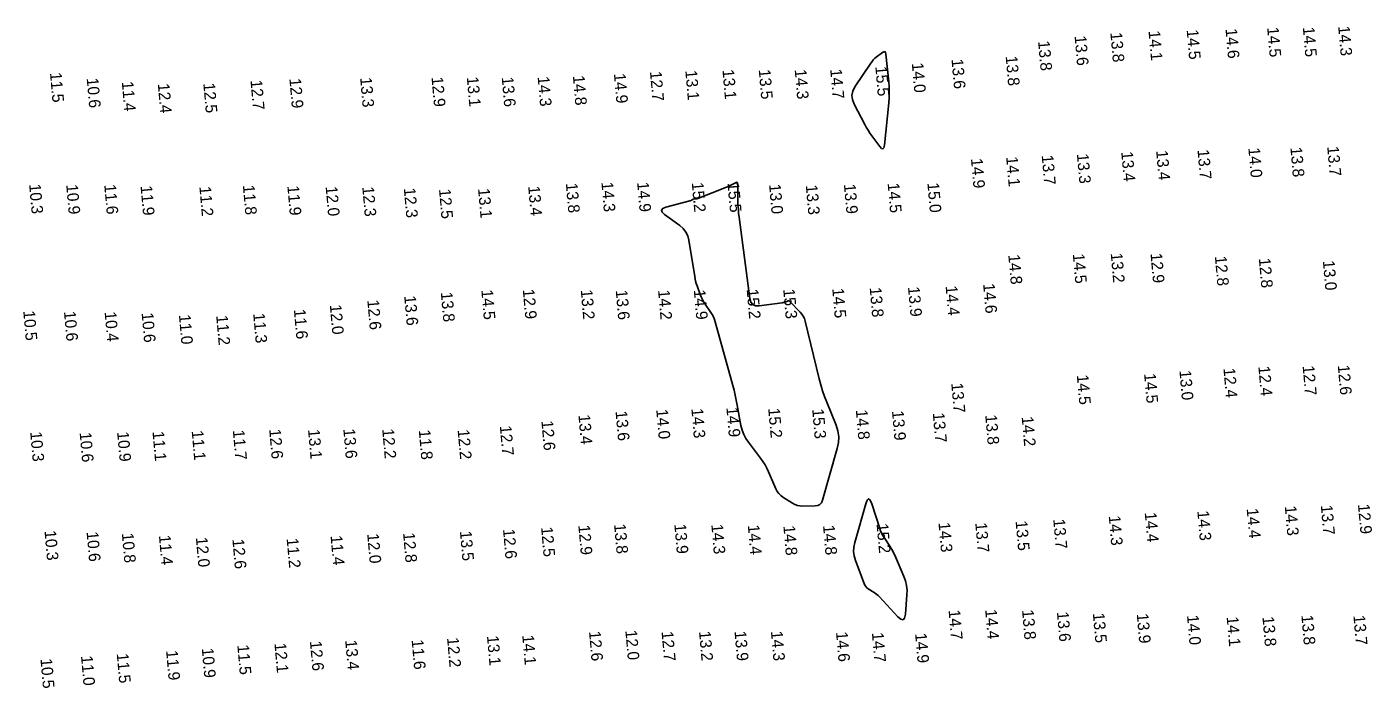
# Model space of a CAD drawing. Extents: x 988130 to 1132882, y 654656 to 841453.
# Drawn here: x 1100924 to 1101503, y 689416 to 689700 of the extents above; entities that cross this region are included whole.
import ezdxf

# ---------------------------------------------------------------- set-up
doc = ezdxf.new("R2010")
doc.units = 0
doc.layers.add('V-TOPO-MAJR', color=7, linetype='Continuous')
doc.layers.add('V-TOPO-SOUN', color=7, linetype='Continuous')

msp = doc.modelspace()

# ---------------------------------------------------------------- linework, layer by layer
at = {"layer": 'V-TOPO-MAJR'}
for points in [[(1101288.15, 689685.9), (1101287.61, 689685.26), (1101287.11, 689684.58), (1101280.28, 689674.27), (1101279.37, 689672.48), (1101279, 689670.66), (1101279.18, 689668.81), (1101279.9, 689666.94), (1101284.48, 689658.17), (1101285.17, 689656.91), (1101285.91, 689655.67), (1101286.7, 689654.47), (1101287.53, 689653.3), (1101290.97, 689648.66), (1101291.74, 689647.82), (1101292.33, 689647.63), (1101292.74, 689648.1), (1101292.97, 689649.21), (1101294.81, 689667.38), (1101294.98, 689669.66), (1101295.04, 689671.94), (1101294.98, 689674.21), (1101294.81, 689676.49), (1101293.6, 689688.45), (1101293.44, 689689.13), (1101293.14, 689689.46), (1101292.68, 689689.45), (1101292.08, 689689.11), (1101289.4, 689687.03), (1101288.75, 689686.49)], [(1101226.02, 689631.6), (1101225.52, 689631.38), (1101225.03, 689631.17), (1101212.74, 689626.29), (1101212.56, 689626.23), (1101212.38, 689626.18), (1101212.19, 689626.16), (1101212.01, 689626.14), (1101211.22, 689626.13), (1101211.05, 689626.11), (1101210.88, 689626.07), (1101210.72, 689626.01), (1101210.57, 689625.93), (1101209.99, 689625.54), (1101209.84, 689625.45), (1101209.68, 689625.38), (1101209.52, 689625.31), (1101209.35, 689625.26), (1101199.03, 689622.55), (1101197.66, 689622), (1101197.1, 689621.3), (1101197.36, 689620.45), (1101198.44, 689619.44), (1101205.04, 689614.61), (1101206.48, 689613.34), (1101207.59, 689611.88), (1101208.39, 689610.22), (1101208.86, 689608.37), (1101211.38, 689592.74), (1101211.57, 689591.74), (1101211.8, 689590.75), (1101212.07, 689589.76), (1101212.39, 689588.79), (1101213.74, 689584.94), (1101214.11, 689583.99), (1101214.53, 689583.07), (1101215.02, 689582.18), (1101215.56, 689581.32), (1101218.29, 689577.31), (1101218.89, 689576.34), (1101219.41, 689575.33), (1101219.84, 689574.29), (1101220.19, 689573.2), (1101227.76, 689545.89), (1101228.31, 689543.79), (1101228.82, 689541.68), (1101229.28, 689539.57), (1101229.69, 689537.44), (1101231.29, 689528.6), (1101231.75, 689526.67), (1101232.44, 689524.83), (1101233.34, 689523.09), (1101234.45, 689521.44), (1101239.7, 689514.59), (1101240.7, 689513.19), (1101241.61, 689511.73), (1101242.43, 689510.23), (1101243.16, 689508.67), (1101246.29, 689501.37), (1101246.84, 689500.31), (1101247.52, 689499.37), (1101248.35, 689498.55), (1101249.3, 689497.84), (1101253.41, 689495.25), (1101254.46, 689494.68), (1101255.56, 689494.28), (1101256.7, 689494.05), (1101257.89, 689493.98), (1101263.14, 689494.04), (1101264.3, 689494.2), (1101265.23, 689494.67), (1101265.93, 689495.44), (1101266.39, 689496.52), (1101272.7, 689518.75), (1101273.21, 689521.29), (1101273.29, 689523.81), (1101272.94, 689526.31), (1101272.15, 689528.78), (1101268.14, 689538.62), (1101267.18, 689541.1), (1101266.32, 689543.61), (1101265.56, 689546.14), (1101264.88, 689548.71), (1101258.89, 689573.55), (1101258.55, 689574.64), (1101258.08, 689575.65), (1101257.47, 689576.58), (1101256.73, 689577.44), (1101252.32, 689581.96), (1101252.1, 689582.14), (1101251.86, 689582.23), (1101251.61, 689582.25), (1101251.33, 689582.18), (1101250.21, 689581.77), (1101249.93, 689581.67), (1101249.64, 689581.59), (1101249.35, 689581.53), (1101249.05, 689581.48), (1101239.12, 689580.17), (1101237.55, 689580.19), (1101236.37, 689580.7), (1101235.56, 689581.71), (1101235.14, 689583.22), (1101230.46, 689618.26), (1101230.28, 689619.78), (1101230.15, 689621.31), (1101230.05, 689622.84), (1101230, 689624.38), (1101229.86, 689632.53), (1101229.79, 689632.97), (1101229.61, 689633.21), (1101229.31, 689633.25), (1101228.89, 689633.1), (1101226.98, 689632.08), (1101226.5, 689631.83)], [(1101296.4, 689474.84), (1101295.85, 689475.8), (1101295.26, 689476.73), (1101292.81, 689480.41), (1101292.24, 689481.34), (1101291.73, 689482.31), (1101291.29, 689483.31), (1101290.91, 689484.35), (1101287.48, 689495), (1101286.81, 689496.59), (1101286.15, 689497.11), (1101285.51, 689496.56), (1101284.9, 689494.95), (1101280.17, 689478.31), (1101279.78, 689476.37), (1101279.7, 689474.44), (1101279.94, 689472.52), (1101280.49, 689470.62), (1101284.24, 689460.63), (1101284.54, 689459.97), (1101284.94, 689459.39), (1101285.43, 689458.87), (1101286.01, 689458.44), (1101288.51, 689456.83), (1101289.13, 689456.41), (1101289.71, 689455.95), (1101290.26, 689455.46), (1101290.78, 689454.94), (1101298.77, 689446.36), (1101300.03, 689445.29), (1101300.98, 689445.12), (1101301.62, 689445.84), (1101301.94, 689447.47), (1101302.62, 689455.85), (1101302.66, 689457.86), (1101302.46, 689459.83), (1101302.02, 689461.76), (1101301.33, 689463.66), (1101297.36, 689472.86), (1101296.9, 689473.86)]]:
    msp.add_lwpolyline(points, close=True, dxfattribs=at)

# ---------------------------------------------------------------- texts
at = {"layer": 'V-TOPO-SOUN'}
for s, p in [('14.5 ', (1101422.86, 689698.85)), ('14.6 ', (1101439.55, 689699.28)), ('14.5 ', (1101457.46, 689699.86)), ('14.5 ', (1101472.79, 689699.95)), ('14.3 ', (1101487.98, 689700.39)), ('13.8 ', (1101358.99, 689694)), ('13.6 ', (1101374.68, 689696.2)), ('13.8 ', (1101390.06, 689697.66)), ('14.1 ', (1101406.46, 689698.36)), ('13.8 ', (1101345.05, 689687.5)), ('13.1 ', (1101223.3, 689681.68)), ('13.5 ', (1101238.9, 689681.72)), ('14.3 ', (1101254.36, 689681.75)), ('14.7 ', (1101269.63, 689681.9)), ('15.5 ', (1101289.02, 689683.06)), ('14.0 ', (1101304.7, 689684.55)), ('13.6 ', (1101321.77, 689686.2)), ('11.5 ', (1100934.23, 689680.38)), ('10.6 ', (1100950.01, 689678)), ('11.4 ', (1100965.09, 689676.52)), ('12.4 ', (1100980.57, 689675.67)), ('12.5 ', (1101000.14, 689675.82)), ('12.7 ', (1101020.42, 689677.13)), ('12.9 ', (1101037.13, 689677.86)), ('13.3 ', (1101067.56, 689678.26)), ('12.9 ', (1101098.23, 689678.48)), ('13.1 ', (1101113.41, 689678.52)), ('13.6 ', (1101128.42, 689678.48)), ('14.3 ', (1101143.85, 689678.67)), ('14.8 ', (1101159, 689679.1)), ('14.9 ', (1101176.64, 689679.99)), ('12.7 ', (1101192.14, 689680.9)), ('13.1 ', (1101207.34, 689681.34)), ('13.4 ', (1101409.74, 689646.87)), ('13.7 ', (1101427.51, 689647.26)), ('14.0 ', (1101449.37, 689648.01)), ('13.8 ', (1101467.44, 689648.27)), ('13.7 ', (1101483.27, 689648.64)), ('14.9 ', (1101330.14, 689643.44)), ('14.1 ', (1101345.26, 689644.17)), ('13.7 ', (1101360.53, 689644.86)), ('13.3 ', (1101375.66, 689645.44)), ('13.4 ', (1101394.73, 689646.38)), ('10.3 ', (1100925.26, 689632.44)), ('10.9 ', (1100941.2, 689632.23)), ('11.6 ', (1100957.55, 689632.23)), ('11.9 ', (1100973.15, 689631.73)), ('11.2 ', (1100998.44, 689631.39)), ('11.8 ', (1101017.14, 689631.98)), ('11.9 ', (1101036.26, 689631.73)), ('12.0 ', (1101052.72, 689631.45)), ('12.3 ', (1101068.47, 689631.29)), ('12.3 ', (1101086.33, 689630.74)), ('12.5 ', (1101101.45, 689630.31)), ('13.1 ', (1101118.24, 689630.55)), ('13.4 ', (1101139.79, 689631.56)), ('13.8 ', (1101155.98, 689632.82)), ('14.3 ', (1101171.26, 689633.29)), ('14.9 ', (1101186.62, 689633.27)), ('15.2 ', (1101210.11, 689633.15)), ('15.5 ', (1101225.46, 689633.06)), ('13.0 ', (1101243.35, 689632.38)), ('13.3 ', (1101259.13, 689632.04)), ('13.9 ', (1101275.51, 689632.42)), ('14.5 ', (1101294.31, 689632.85)), ('15.0 ', (1101311.4, 689632.97)), ('14.8 ', (1101346.18, 689602.09)), ('14.5 ', (1101373.9, 689602.46)), ('13.2 ', (1101390.21, 689602.76)), ('12.9 ', (1101407.31, 689602.68)), ('12.8 ', (1101434.99, 689601.43)), ('12.8 ', (1101453.88, 689600.55)), ('13.0 ', (1101481.41, 689599.51)), ('14.6 ', (1101335.36, 689589.61)), ('13.6 ', (1101086.5, 689584.39)), ('13.8 ', (1101102.24, 689585.93)), ('14.5 ', (1101119.65, 689586.93)), ('12.9 ', (1101137.47, 689587.18)), ('13.2 ', (1101162.39, 689586.99)), ('13.6 ', (1101177.43, 689586.85)), ('14.2 ', (1101195.62, 689586.86)), ('14.9 ', (1101210.98, 689586.94)), ('15.2 ', (1101233.71, 689587.22)), ('15.3 ', (1101249.42, 689587.3)), ('14.5 ', (1101270.5, 689587.61)), ('13.8 ', (1101286.6, 689587.95)), ('13.9 ', (1101303.06, 689588.22)), ('14.4 ', (1101319.23, 689588.64)), ('10.5 ', (1100922.74, 689577.92)), ('10.6 ', (1100940.24, 689577.7)), ('10.4 ', (1100957.71, 689577.46)), ('11.6 ', (1101039.07, 689578.57)), ('12.0 ', (1101054.52, 689580.54)), ('12.6 ', (1101070.64, 689582.58)), ('10.6 ', (1100973.62, 689577.08)), ('11.0 ', (1100989.64, 689576.28)), ('11.2 ', (1101005.67, 689575.94)), ('11.3 ', (1101021.58, 689576.83)), ('12.7 ', (1101472.7, 689554.33)), ('12.6 ', (1101487.81, 689554.56)), ('14.5 ', (1101375.63, 689550.35)), ('14.5 ', (1101404.56, 689550.96)), ('13.0 ', (1101419.74, 689552.29)), ('12.4 ', (1101438.66, 689553.26)), ('12.4 ', (1101453.67, 689554.07)), ('13.7 ', (1101321.66, 689546.83)), ('13.4 ', (1101161.39, 689533.23)), ('13.6 ', (1101177.34, 689534.81)), ('14.0 ', (1101194.84, 689535.54)), ('14.3 ', (1101209.94, 689535.93)), ('14.9 ', (1101224.99, 689536.38)), ('15.2 ', (1101242.97, 689536.02)), ('15.3 ', (1101261.88, 689535.7)), ('14.8 ', (1101280.64, 689535.33)), ('13.9 ', (1101296.18, 689534.93)), ('13.7 ', (1101313.73, 689534.02)), ('13.8 ', (1101336.26, 689533.14)), ('14.2 ', (1101351.93, 689532.41)), ('10.3 ', (1100925.72, 689525.87)), ('10.6 ', (1100946.97, 689525.62)), ('10.9 ', (1100963.09, 689525.87)), ('11.1 ', (1100978.29, 689526.06)), ('11.1 ', (1100995.14, 689526.38)), ('11.7 ', (1101012.83, 689526.61)), ('12.6 ', (1101028.45, 689527.02)), ('13.1 ', (1101045.15, 689526.92)), ('13.6 ', (1101060.32, 689527.17)), ('12.2 ', (1101077.05, 689527.11)), ('11.8 ', (1101092.76, 689526.69)), ('12.2 ', (1101109.46, 689526.81)), ('12.7 ', (1101127.6, 689528.48)), ('12.6 ', (1101145.47, 689530.65)), ('14.4 ', (1101404.83, 689491.17)), ('14.3 ', (1101427.44, 689491.86)), ('14.4 ', (1101448.65, 689492.87)), ('14.3 ', (1101465.04, 689493.98)), ('13.7 ', (1101480.53, 689494.32)), ('12.9 ', (1101496.49, 689494.73)), ('12.5 ', (1101145.34, 689484.92)), ('12.9 ', (1101161.35, 689485.72)), ('13.8 ', (1101176.72, 689486.22)), ('13.9 ', (1101202.62, 689486.18)), ('14.3 ', (1101218.52, 689486.07)), ('14.4 ', (1101234.2, 689485.79)), ('14.8 ', (1101249.49, 689485.49)), ('14.8 ', (1101266.54, 689485.67)), ('15.2 ', (1101289.55, 689486.4)), ('14.3 ', (1101316.16, 689486.89)), ('13.7 ', (1101331.98, 689486.74)), ('13.5 ', (1101349.32, 689487.54)), ('13.7 ', (1101365.51, 689488.31)), ('14.3 ', (1101389.35, 689489.77)), ('10.3 ', (1100931.87, 689483.36)), ('10.6 ', (1100949.96, 689482.85)), ('10.8 ', (1100965.13, 689482.28)), ('11.4 ', (1100981.05, 689481.37)), ('12.0 ', (1100996.94, 689480.47)), ('12.6 ', (1101012.64, 689479.7)), ('11.2 ', (1101035.95, 689480.07)), ('11.4 ', (1101054.83, 689481.24)), ('12.0 ', (1101070.59, 689482.06)), ('12.8 ', (1101086.01, 689482.44)), ('13.5 ', (1101110.45, 689483.17)), ('12.6 ', (1101128.97, 689484.04)), ('14.7 ', (1101320.5, 689449.23)), ('14.4 ', (1101336.23, 689449.46)), ('13.8 ', (1101352.09, 689449.26)), ('13.6 ', (1101367.08, 689448.41)), ('13.5 ', (1101382.53, 689447.9)), ('13.9 ', (1101401.4, 689447.66)), ('14.0 ', (1101423, 689446.97)), ('14.1 ', (1101440.04, 689446.34)), ('13.8 ', (1101455.42, 689446.37)), ('13.8 ', (1101472.17, 689447.01)), ('13.7 ', (1101494.53, 689446.92)), ('12.6 ', (1101165.94, 689440.07)), ('12.0 ', (1101181.55, 689440.5)), ('12.7 ', (1101197.12, 689440)), ('13.2 ', (1101213.23, 689440.08)), ('13.9 ', (1101228.49, 689440.12)), ('14.3 ', (1101244.14, 689440.12)), ('14.6 ', (1101272.12, 689439.78)), ('14.7 ', (1101287.54, 689439.51)), ('14.9 ', (1101306.11, 689439.21)), ('10.9 ', (1100999.48, 689432.83)), ('11.5 ', (1101014.75, 689434.2)), ('12.1 ', (1101030.71, 689434.97)), ('12.6 ', (1101045.97, 689435.84)), ('13.4 ', (1101061.13, 689436.26)), ('11.6 ', (1101089.69, 689436.46)), ('12.2 ', (1101104.91, 689437.32)), ('13.1 ', (1101122.07, 689438.13)), ('14.1 ', (1101137.24, 689438.39)), ('10.5 ', (1100930.13, 689428.29)), ('11.0 ', (1100947.56, 689429.51)), ('11.5 ', (1100962.92, 689430.52)), ('11.9 ', (1100984.14, 689431.8))]:
    msp.add_text(s, height=5, rotation=275, dxfattribs=at).set_placement(p)

doc.saveas('drawing.dxf')
